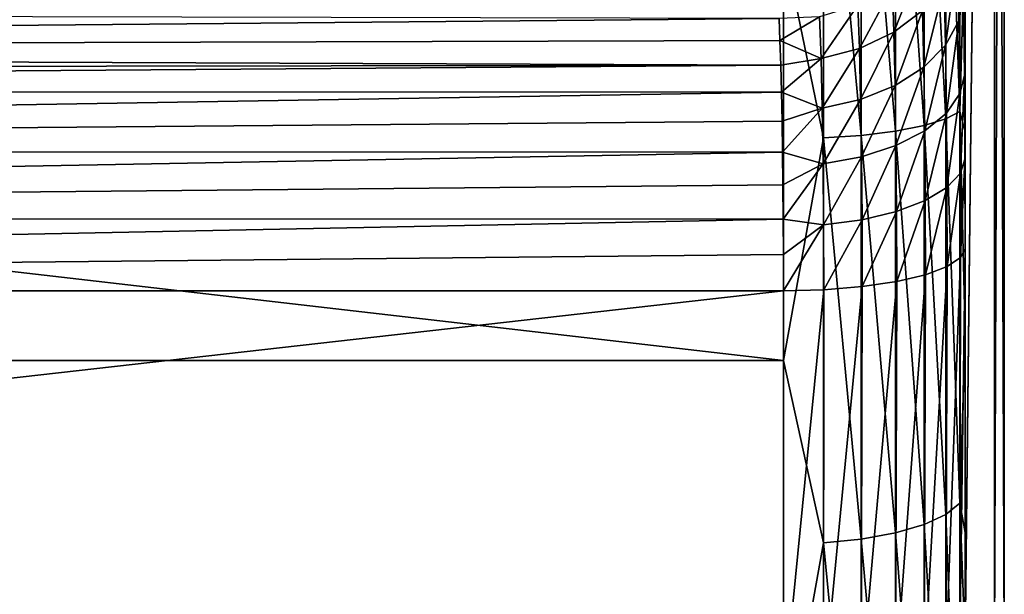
# Model space of a CAD drawing. Header units: metres. Extents: x -150 to 310, y -128 to 84.
# Tile 280 of 465: x 144.35 to 149.77, y -7.08 to -3.92. Entities that reach past the tile are written whole.
import ezdxf

# ---------------------------------------------------------------- set-up
doc = ezdxf.new("R2010")
doc.units = ezdxf.units.M
doc.layers.add('solid_26009703_SW0001_01', color=7, linetype='CONTINUOUS')

msp = doc.modelspace()

# ---------------------------------------------------------------- linework, layer by layer
at = {"layer": 'solid_26009703_SW0001_01'}
for points in [[(149.557495, -7.356668, 20.7568), (149.557495, 7.342292, 20.761885), (149.55748, 5.181652, 21.403736)], [(149.557495, -7.363906, -20.753822), (149.557495, 7.349098, -20.759075), (149.71936, 7.341691, -10.362796)], [(149.557495, -6.741646, -20.964529), (149.557495, 6.741646, -20.964529), (149.557495, 7.349098, -20.759075)], [(149.557495, -7.363906, -20.753822), (149.557495, -6.741646, -20.964529), (149.557495, 7.349098, -20.759075)], [(149.557495, -7.356668, 20.7568), (149.719101, 7.341691, 10.386806), (149.557495, 7.342292, 20.761885)], [(149.557495, -7.356668, 20.7568), (149.719009, -7.356374, 10.384922), (149.719101, 7.341691, 10.386806)], [(149.719284, -7.356374, -10.359703), (149.557495, -7.363906, -20.753822), (149.71936, 7.341691, -10.362796)], [(149.719009, -7.356374, 10.384922), (149.772934, -7.356374, 0.01261), (149.719101, 7.341691, 10.386806)], [(149.772934, -7.356374, 0.01261), (149.773056, 7.341691, 0.012006), (149.719101, 7.341691, 10.386806)], [(149.719284, -7.356374, -10.359703), (149.71936, 7.341691, -10.362796), (149.773056, 7.341691, 0.012006)], [(149.772934, -7.356374, 0.01261), (149.719284, -7.356374, -10.359703), (149.773056, 7.341691, 0.012006)], [(149.557495, -5.649596, -21.284899), (149.557495, 5.649596, -21.284899), (149.557495, 6.741646, -20.964529)], [(149.557495, -6.741646, -20.964529), (149.557495, -5.649596, -21.284899), (149.557495, 6.741646, -20.964529)], [(149.557495, -4.537661, -21.548868), (149.557495, 4.537661, -21.548868), (149.557495, 5.649596, -21.284899)], [(149.557495, -5.649596, -21.284899), (149.557495, -4.537661, -21.548868), (149.557495, 5.649596, -21.284899)], [(149.55748, -5.181652, 21.403736), (149.55748, 5.181652, 21.403736), (149.556503, 4.687712, 21.56288)], [(149.55748, -5.181652, 21.403736), (149.557495, -7.356668, 20.7568), (149.55748, 5.181652, 21.403736)], [(149.556503, -4.686628, 21.563395), (149.556503, 4.687712, 21.56288), (149.553635, 4.228382, 21.790014)], [(149.556503, -4.686628, 21.563395), (149.55748, -5.181652, 21.403736), (149.556503, 4.687712, 21.56288)], [(149.557495, -4.537661, -21.548868), (149.557495, -3.411275, -21.755707), (149.557495, 4.537661, -21.548868)], [(149.553619, -4.226716, 21.790974), (149.553635, 4.228382, 21.790014), (149.548813, 3.800228, 22.087469)], [(149.553619, -4.226716, 21.790974), (149.556503, -4.686628, 21.563395), (149.553635, 4.228382, 21.790014)], [(149.548798, -3.798548, 22.088802), (149.553619, -4.226716, 21.790974), (149.548813, 3.800228, 22.087469)], [(149.332077, -2.262668, -22.519379), (149.332077, -4.502665, -22.180353), (149.174164, -2.278128, -22.673246)], [(149.452164, -2.244117, -22.334755), (149.452164, -4.46575, -21.998508), (149.332077, -2.262668, -22.519379)], [(149.452164, -4.46575, -21.998508), (149.332077, -4.502665, -22.180353), (149.332077, -2.262668, -22.519379)], [(149.528549, -2.223383, -22.128393), (149.528549, -4.424489, -21.795254), (149.452164, -2.244117, -22.334755)], [(149.528549, -4.424489, -21.795254), (149.452164, -4.46575, -21.998508), (149.452164, -2.244117, -22.334755)], [(149.528549, -2.223383, -22.128393), (149.557495, -3.411275, -21.755707), (149.528549, -4.424489, -21.795254)], [(148.777176, -2.296945, -22.860519), (148.777176, -4.570874, -22.516357), (148.557724, -3.501783, -22.731861)], [(148.98613, -2.289743, -22.788843), (148.98613, -4.556543, -22.445761), (148.777176, -2.296945, -22.860519)], [(148.98613, -4.556543, -22.445761), (148.777176, -4.570874, -22.516357), (148.777176, -2.296945, -22.860519)], [(149.174164, -2.278128, -22.673246), (149.174164, -4.53343, -22.331905), (148.98613, -2.289743, -22.788843)], [(149.174164, -4.53343, -22.331905), (148.98613, -4.556543, -22.445761), (148.98613, -2.289743, -22.788843)], [(149.332077, -4.502665, -22.180353), (149.174164, -4.53343, -22.331905), (149.174164, -2.278128, -22.673246)], [(149.528549, -4.424489, -21.795254), (149.557495, -3.411275, -21.755707), (149.557495, -4.537661, -21.548868)], [(149.523682, -3.926461, 22.247185), (149.542252, -3.421297, 22.444073), (149.51709, -3.572565, 22.58337)], [(149.523682, -3.926461, 22.247185), (149.548798, -3.798548, 22.088802), (149.542252, -3.421297, 22.444073)], [(128.704758, -3.501783, -22.731861), (148.557724, -3.501783, -22.731861), (148.557724, -5.795927, -22.257746)], [(128.704758, -5.795927, -22.257746), (128.704758, -3.501783, -22.731861), (148.557724, -5.795927, -22.257746)], [(148.777176, -4.570874, -22.516357), (148.557724, -5.795927, -22.257746), (148.557724, -3.501783, -22.731861)], [(149.51709, -3.572565, 22.58337), (149.442978, -3.72912, 22.725086), (149.44957, -4.060195, 22.410606)], [(149.523682, -3.926461, 22.247185), (149.51709, -3.572565, 22.58337), (149.44957, -4.060195, 22.410606)], [(149.315552, -3.606869, 23.189074), (149.157227, -3.73957, 23.275127), (149.165436, -3.988272, 22.956678)], [(149.323776, -3.870042, 22.851635), (149.315552, -3.606869, 23.189074), (149.165436, -3.988272, 22.956678)], [(149.442978, -3.72912, 22.725086), (149.323776, -3.870042, 22.851635), (149.330353, -4.180591, 22.556816)], [(149.44957, -4.060195, 22.410606), (149.442978, -3.72912, 22.725086), (149.330353, -4.180591, 22.556816)], [(149.157227, -3.73957, 23.275127), (148.967697, -3.840074, 23.338858), (148.975891, -4.07789, 23.034958)], [(149.165436, -3.988272, 22.956678), (149.157227, -3.73957, 23.275127), (148.975891, -4.07789, 23.034958)], [(148.967697, -3.840074, 23.338858), (148.756454, -3.903346, 23.377069), (148.764648, -4.134407, 23.082552)], [(148.975891, -4.07789, 23.034958), (148.967697, -3.840074, 23.338858), (148.764648, -4.134407, 23.082552)], [(149.528503, -4.326534, 21.967173), (149.548798, -3.798548, 22.088802), (149.523682, -3.926461, 22.247185)], [(149.528503, -4.326534, 21.967173), (149.553619, -4.226716, 21.790974), (149.548798, -3.798548, 22.088802)], [(128.813339, -3.868765, 23.477226), (128.765305, -4.090591, 23.170328), (148.533737, -3.913434, 23.407026)], [(149.323776, -3.870042, 22.851635), (149.165436, -3.988272, 22.956678), (149.171997, -4.281619, 22.678488)], [(149.330353, -4.180591, 22.556816), (149.323776, -3.870042, 22.851635), (149.171997, -4.281619, 22.678488)], [(128.765305, -4.090591, 23.170328), (148.538589, -4.035316, 23.2381), (148.533737, -3.913434, 23.407026)], [(148.756454, -3.903346, 23.377069), (148.533737, -3.913434, 23.407026), (148.538589, -4.035316, 23.2381)], [(148.764648, -4.134407, 23.082552), (148.756454, -3.903346, 23.377069), (148.538589, -4.035316, 23.2381)], [(149.523682, -3.926461, 22.247185), (149.44957, -4.060195, 22.410606), (149.454391, -4.43446, 22.148678)], [(149.528503, -4.326534, 21.967173), (149.523682, -3.926461, 22.247185), (149.454391, -4.43446, 22.148678)], [(149.165436, -3.988272, 22.956678), (148.975891, -4.07789, 23.034958), (148.982452, -4.358218, 22.769529)], [(149.171997, -4.281619, 22.678488), (149.165436, -3.988272, 22.956678), (148.982452, -4.358218, 22.769529)], [(128.765305, -4.090591, 23.170328), (148.542969, -4.170837, 23.079906), (148.538589, -4.035316, 23.2381)], [(148.764648, -4.134407, 23.082552), (148.538589, -4.035316, 23.2381), (148.542969, -4.170837, 23.079906)], [(149.44957, -4.060195, 22.410606), (149.330353, -4.180591, 22.556816), (149.335175, -4.531598, 22.311268)], [(149.454391, -4.43446, 22.148678), (149.44957, -4.060195, 22.410606), (149.335175, -4.531598, 22.311268)], [(128.765305, -4.090591, 23.170328), (128.748611, -4.19892, 23.050253), (148.542969, -4.170837, 23.079906)], [(148.975891, -4.07789, 23.034958), (148.764648, -4.134407, 23.082552), (148.77121, -4.406552, 22.82538)], [(148.982452, -4.358218, 22.769529), (148.975891, -4.07789, 23.034958), (148.77121, -4.406552, 22.82538)], [(128.735474, -4.316271, 22.936081), (148.546783, -4.319057, 22.933546), (148.542969, -4.170837, 23.079906)], [(128.748611, -4.19892, 23.050253), (128.735474, -4.316271, 22.936081), (148.542969, -4.170837, 23.079906)], [(148.764648, -4.134407, 23.082552), (148.542969, -4.170837, 23.079906), (148.546783, -4.319057, 22.933546)], [(148.77121, -4.406552, 22.82538), (148.764648, -4.134407, 23.082552), (148.546783, -4.319057, 22.933546)], [(149.330353, -4.180591, 22.556816), (149.171997, -4.281619, 22.678488), (149.176819, -4.613081, 22.446802)], [(149.335175, -4.531598, 22.311268), (149.330353, -4.180591, 22.556816), (149.176819, -4.613081, 22.446802)], [(149.531433, -4.764058, 21.749651), (149.553619, -4.226716, 21.790974), (149.528503, -4.326534, 21.967173)], [(149.531433, -4.764058, 21.749651), (149.556503, -4.686628, 21.563395), (149.553619, -4.226716, 21.790974)], [(128.735474, -4.316271, 22.936081), (128.715118, -4.646294, 22.682287), (148.546783, -4.319057, 22.933546)], [(128.715118, -4.646294, 22.682287), (148.550079, -4.478957, 22.800024), (148.546783, -4.319057, 22.933546)], [(148.77121, -4.406552, 22.82538), (148.546783, -4.319057, 22.933546), (148.550079, -4.478957, 22.800024)], [(149.171997, -4.281619, 22.678488), (148.982452, -4.358218, 22.769529), (148.987259, -4.67483, 22.548492)], [(149.176819, -4.613081, 22.446802), (149.171997, -4.281619, 22.678488), (148.987259, -4.67483, 22.548492)], [(149.528503, -4.326534, 21.967173), (149.454391, -4.43446, 22.148678), (149.457321, -4.843753, 21.945202)], [(149.531433, -4.764058, 21.749651), (149.528503, -4.326534, 21.967173), (149.457321, -4.843753, 21.945202)], [(148.982452, -4.358218, 22.769529), (148.77121, -4.406552, 22.82538), (148.776001, -4.713752, 22.611244)], [(148.987259, -4.67483, 22.548492), (148.982452, -4.358218, 22.769529), (148.776001, -4.713752, 22.611244)], [(148.77121, -4.406552, 22.82538), (148.550079, -4.478957, 22.800024), (148.552811, -4.649407, 22.680286)], [(148.776001, -4.713752, 22.611244), (148.77121, -4.406552, 22.82538), (148.552811, -4.649407, 22.680286)], [(149.454391, -4.43446, 22.148678), (149.335175, -4.531598, 22.311268), (149.338089, -4.915415, 22.120516)], [(149.457321, -4.843753, 21.945202), (149.454391, -4.43446, 22.148678), (149.338089, -4.915415, 22.120516)], [(149.528549, -4.424489, -21.795254), (149.528549, -6.581262, -21.243732), (149.452164, -4.46575, -21.998508)], [(149.528549, -4.424489, -21.795254), (149.557495, -4.537661, -21.548868), (149.557495, -5.649596, -21.284899)], [(149.528549, -4.424489, -21.795254), (149.557495, -5.649596, -21.284899), (149.528549, -6.581262, -21.243732)], [(128.715118, -4.646294, 22.682287), (148.552811, -4.649407, 22.680286), (148.550079, -4.478957, 22.800024)], [(149.452164, -4.46575, -21.998508), (149.452164, -6.642636, -21.441845), (149.332077, -4.502665, -22.180353)], [(149.528549, -6.581262, -21.243732), (149.452164, -6.642636, -21.441845), (149.452164, -4.46575, -21.998508)], [(149.174164, -4.53343, -22.331905), (149.174164, -6.743308, -21.766806), (148.98613, -4.556543, -22.445761)], [(149.332077, -4.502665, -22.180353), (149.332077, -6.697546, -21.619087), (149.174164, -4.53343, -22.331905)], [(149.332077, -6.697546, -21.619087), (149.174164, -6.743308, -21.766806), (149.174164, -4.53343, -22.331905)], [(149.335175, -4.531598, 22.311268), (149.176819, -4.613081, 22.446802), (149.179733, -4.975457, 22.266813)], [(149.338089, -4.915415, 22.120516), (149.335175, -4.531598, 22.311268), (149.179733, -4.975457, 22.266813)], [(149.452164, -6.642636, -21.441845), (149.332077, -6.697546, -21.619087), (149.332077, -4.502665, -22.180353)], [(148.777176, -4.570874, -22.516357), (148.777176, -6.799005, -21.94659), (148.557724, -5.795927, -22.257746)], [(148.98613, -4.556543, -22.445761), (148.98613, -6.777688, -21.877779), (148.777176, -4.570874, -22.516357)], [(148.98613, -6.777688, -21.877779), (148.777176, -6.799005, -21.94659), (148.777176, -4.570874, -22.516357)], [(149.174164, -6.743308, -21.766806), (148.98613, -6.777688, -21.877779), (148.98613, -4.556543, -22.445761)], [(128.715118, -4.646294, 22.682287), (128.706818, -5.015401, 22.48612), (148.552811, -4.649407, 22.680286)], [(128.706818, -5.015401, 22.48612), (148.554947, -4.82919, 22.575176), (148.552811, -4.649407, 22.680286)], [(148.776001, -4.713752, 22.611244), (148.552811, -4.649407, 22.680286), (148.554947, -4.82919, 22.575176)], [(149.176819, -4.613081, 22.446802), (148.987259, -4.67483, 22.548492), (148.990189, -5.020869, 22.376766)], [(149.179733, -4.975457, 22.266813), (149.176819, -4.613081, 22.446802), (148.990189, -5.020869, 22.376766)], [(148.776001, -4.713752, 22.611244), (148.554947, -4.82919, 22.575176), (148.556473, -5.017053, 22.485413)], [(148.778915, -5.049378, 22.44487), (148.776001, -4.713752, 22.611244), (148.556473, -5.017053, 22.485413)], [(148.987259, -4.67483, 22.548492), (148.776001, -4.713752, 22.611244), (148.778915, -5.049378, 22.44487)], [(148.990189, -5.020869, 22.376766), (148.987259, -4.67483, 22.548492), (148.778915, -5.049378, 22.44487)], [(149.532425, -5.229064, 21.599577), (149.556503, -4.686628, 21.563395), (149.531433, -4.764058, 21.749651)], [(149.532425, -5.229064, 21.599577), (149.55748, -5.181652, 21.403736), (149.556503, -4.686628, 21.563395)], [(149.531433, -4.764058, 21.749651), (149.457321, -4.843753, 21.945202), (149.458313, -5.27875, 21.804815)], [(149.532425, -5.229064, 21.599577), (149.531433, -4.764058, 21.749651), (149.458313, -5.27875, 21.804815)], [(128.706818, -5.015401, 22.48612), (148.556473, -5.017053, 22.485413), (148.554947, -4.82919, 22.575176)], [(149.457321, -4.843753, 21.945202), (149.338089, -4.915415, 22.120516), (149.339081, -5.323314, 21.988894)], [(149.458313, -5.27875, 21.804815), (149.457321, -4.843753, 21.945202), (149.339081, -5.323314, 21.988894)], [(149.338089, -4.915415, 22.120516), (149.179733, -4.975457, 22.266813), (149.180725, -5.360523, 22.142591)], [(149.339081, -5.323314, 21.988894), (149.338089, -4.915415, 22.120516), (149.180725, -5.360523, 22.142591)], [(149.179733, -4.975457, 22.266813), (148.990189, -5.020869, 22.376766), (148.991165, -5.388514, 22.258213)], [(149.180725, -5.360523, 22.142591), (149.179733, -4.975457, 22.266813), (148.991165, -5.388514, 22.258213)], [(128.706818, -5.015401, 22.48612), (128.704758, -5.411765, 22.354258), (148.556473, -5.017053, 22.485413)], [(148.557404, -5.211695, 22.411606), (148.556473, -5.017053, 22.485413), (128.704758, -5.411765, 22.354258)], [(148.778915, -5.049378, 22.44487), (148.556473, -5.017053, 22.485413), (148.557404, -5.211695, 22.411606)], [(148.990189, -5.020869, 22.376766), (148.778915, -5.049378, 22.44487), (148.779907, -5.405884, 22.329966)], [(148.991165, -5.388514, 22.258213), (148.990189, -5.020869, 22.376766), (148.779907, -5.405884, 22.329966)], [(148.778915, -5.049378, 22.44487), (148.557404, -5.211695, 22.411606), (148.557724, -5.411765, 22.354258)], [(148.779907, -5.405884, 22.329966), (148.778915, -5.049378, 22.44487), (148.557724, -5.411765, 22.354258)], [(149.528549, -7.36764, 20.983971), (149.557495, -7.356668, 20.7568), (149.55748, -5.181652, 21.403736)], [(149.528549, -7.36764, 20.983971), (149.55748, -5.181652, 21.403736), (149.532425, -5.229064, 21.599577)], [(148.557404, -5.211695, 22.411606), (128.704758, -5.411765, 22.354258), (148.557724, -5.411765, 22.354258)], [(149.452164, -7.436348, 21.179661), (149.532425, -5.229064, 21.599577), (149.458313, -5.27875, 21.804815)], [(149.528549, -7.36764, 20.983971), (149.532425, -5.229064, 21.599577), (149.452164, -7.436348, 21.179661)], [(149.332077, -7.497819, 21.354736), (149.458313, -5.27875, 21.804815), (149.339081, -5.323314, 21.988894)], [(149.452164, -7.436348, 21.179661), (149.458313, -5.27875, 21.804815), (149.332077, -7.497819, 21.354736)], [(148.98613, -7.587537, 21.610266), (149.180725, -5.360523, 22.142591), (148.991165, -5.388514, 22.258213)], [(149.174164, -7.549049, 21.500648), (149.180725, -5.360523, 22.142591), (148.98613, -7.587537, 21.610266)], [(149.174164, -7.549049, 21.500648), (149.339081, -5.323314, 21.988894), (149.180725, -5.360523, 22.142591)], [(149.332077, -7.497819, 21.354736), (149.339081, -5.323314, 21.988894), (149.174164, -7.549049, 21.500648)], [(128.704758, -7.657591, 21.687815), (148.557724, -5.411765, 22.354258), (128.704758, -5.411765, 22.354258)], [(128.704758, -7.657591, 21.687815), (148.557724, -7.657591, 21.687815), (148.557724, -5.411765, 22.354258)], [(148.779907, -5.405884, 22.329966), (148.557724, -5.411765, 22.354258), (148.557724, -7.657591, 21.687815)], [(148.777176, -7.611402, 21.678234), (148.779907, -5.405884, 22.329966), (148.557724, -7.657591, 21.687815)], [(148.777176, -7.611402, 21.678234), (148.991165, -5.388514, 22.258213), (148.779907, -5.405884, 22.329966)], [(148.98613, -7.587537, 21.610266), (148.991165, -5.388514, 22.258213), (148.777176, -7.611402, 21.678234)], [(149.528549, -6.581262, -21.243732), (149.557495, -5.649596, -21.284899), (149.557495, -6.741646, -20.964529)], [(128.704758, -5.795927, -22.257746), (148.557724, -5.795927, -22.257746), (148.557724, -8.029943, -21.552727)], [(128.704758, -8.029943, -21.552727), (128.704758, -5.795927, -22.257746), (148.557724, -8.029943, -21.552727)], [(148.777176, -6.799005, -21.94659), (148.557724, -8.029943, -21.552727), (148.557724, -5.795927, -22.257746)], [(149.528549, -6.581262, -21.243732), (149.528549, -8.672092, -20.479355), (149.452164, -6.642636, -21.441845)], [(149.528549, -6.581262, -21.243732), (149.557495, -6.741646, -20.964529), (149.557495, -7.363906, -20.753822)], [(149.528549, -6.581262, -21.243732), (149.557495, -7.363906, -20.753822), (149.528549, -8.672092, -20.479355)], [(149.452164, -6.642636, -21.441845), (149.452164, -8.752965, -20.67034), (149.332077, -6.697546, -21.619087)], [(149.528549, -8.672092, -20.479355), (149.452164, -8.752965, -20.67034), (149.452164, -6.642636, -21.441845)], [(149.332077, -6.697546, -21.619087), (149.332077, -8.825319, -20.841206), (149.174164, -6.743308, -21.766806)], [(149.452164, -8.752965, -20.67034), (149.332077, -8.825319, -20.841206), (149.332077, -6.697546, -21.619087)], [(149.174164, -6.743308, -21.766806), (149.174164, -8.88562, -20.983606), (148.98613, -6.777688, -21.877779)], [(149.332077, -8.825319, -20.841206), (149.174164, -8.88562, -20.983606), (149.174164, -6.743308, -21.766806)], [(148.777176, -6.799005, -21.94659), (148.777176, -8.959012, -21.156923), (148.557724, -8.029943, -21.552727)], [(148.98613, -6.777688, -21.877779), (148.98613, -8.930923, -21.090588), (148.777176, -6.799005, -21.94659)], [(148.98613, -8.930923, -21.090588), (148.777176, -8.959012, -21.156923), (148.777176, -6.799005, -21.94659)], [(149.174164, -8.88562, -20.983606), (148.98613, -8.930923, -21.090588), (148.98613, -6.777688, -21.877779)]]:
    msp.add_3dface(points, dxfattribs=at)

doc.saveas('drawing.dxf')
